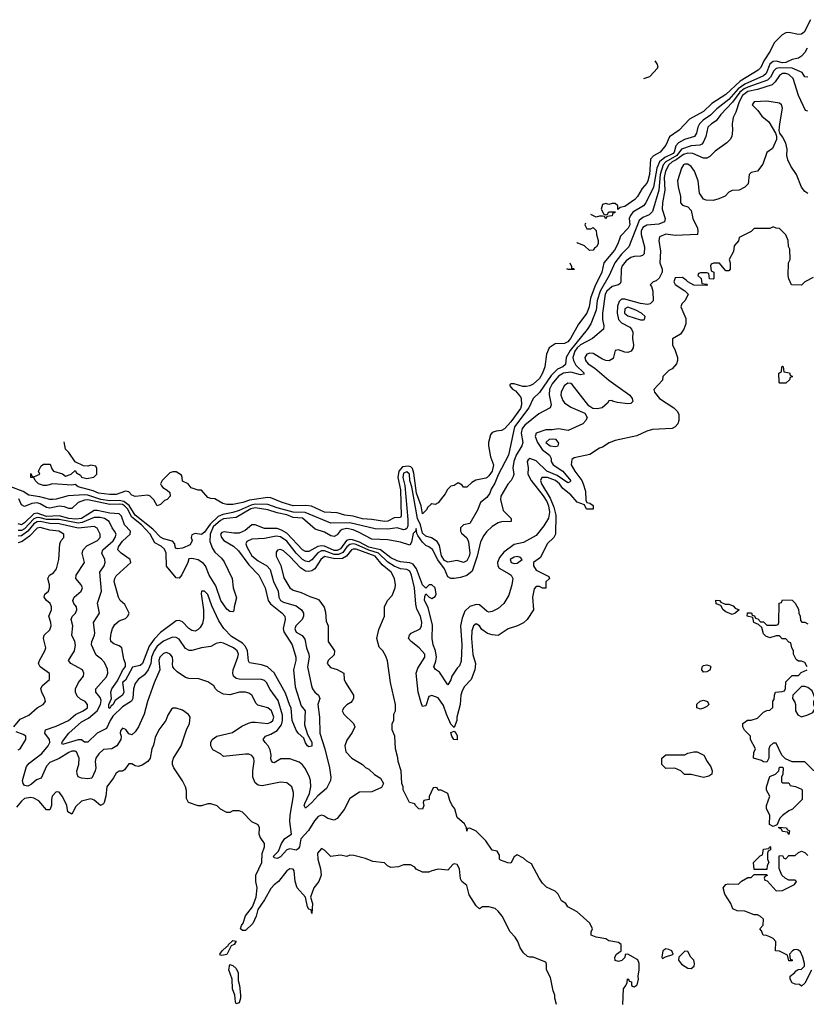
# Model space of a CAD drawing. Header units: inches. Extents: x 2348352 to 2479776, y 460422 to 613655.
# Tile 439 of 590: x 2403659 to 2408640, y 583211 to 589450. Entities that reach past the tile are written whole.
import ezdxf

# ---------------------------------------------------------------- set-up
doc = ezdxf.new("R2010")
doc.units = ezdxf.units.IN
doc.header["$MEASUREMENT"] = 0
doc.layers.add('C4508', color=7, linetype='Continuous')

msp = doc.modelspace()

# ---------------------------------------------------------------- linework, layer by layer
at = {"layer": 'C4508', "color": 4}
for points, elevation in [([(2408667.3, 589450), (2408626, 589370), (2408610, 589359.3), (2408590, 589357.2), (2408530, 589369.4), (2408510, 589366.6), (2408486.6, 589353.4), (2408435.9, 589304.1), (2408410.7, 589250), (2408371.7, 589190), (2408352, 589148), (2408335.5, 589130), (2408220.3, 589059.7), (2408130, 588975.1), (2408041, 588919), (2407990, 588868), (2407899.9, 588820.1), (2407836, 588750), (2407772.8, 588707.2), (2407750, 588655.3), (2407714.8, 588610), (2407672.4, 588587.6), (2407653.4, 588566.6), (2407648.2, 588470), (2407637.6, 588430), (2407630, 588413.2), (2407599.9, 588380.1), (2407570.3, 588329.7), (2407553.4, 588310), (2407490, 588267), (2407461, 588259), (2407447.3, 588247.3), (2407446, 588270), (2407430, 588286), (2407410, 588286), (2407390, 588278), (2407370, 588286), (2407350, 588278), (2407342, 588250), (2407358, 588218), (2407370, 588214), (2407382, 588218), (2407390, 588232), (2407432.7, 588232.7), (2407426, 588226), (2407414, 588226), (2407410, 588208), (2407378, 588202), (2407370, 588188), (2407362, 588202), (2407350, 588206), (2407330, 588206), (2407310, 588198), (2407276.1, 588214.9)], 64), ([(2408646, 589270), (2408630, 589241.6), (2408610, 589218.4), (2408590, 589207), (2408550, 589197), (2408510, 589179.8), (2408490, 589177.6), (2408450, 589186.4), (2408430, 589184.4), (2408421.5, 589178.5), (2408410, 589167.3), (2408384.9, 589110), (2408370, 589095.1), (2408250, 589041.7), (2408208.3, 589011.7), (2408150, 588943.8), (2408074.5, 588885.5), (2408034.4, 588845.6), (2407987.3, 588812.7), (2407964.2, 588790), (2407954, 588770), (2407945.7, 588730), (2407932.7, 588710), (2407869.2, 588690.8), (2407830, 588669.7), (2407814, 588650), (2407803.5, 588610), (2407796.8, 588603.2), (2407743.4, 588576.6), (2407710.2, 588550), (2407693.2, 588510), (2407671.6, 588388.4), (2407624.9, 588290), (2407609.1, 588270.9), (2407541.6, 588230), (2407526, 588210), (2407519.3, 588190), (2407522.4, 588150), (2407512.4, 588130), (2407462.6, 588077.4), (2407446.4, 588030), (2407426.4, 587990), (2407358, 587910), (2407346.4, 587850), (2407300.4, 587759.6), (2407273.7, 587686.3), (2407264.9, 587630), (2407250.4, 587590), (2407198.4, 587521.6), (2407147.3, 587430), (2407130, 587409.3), (2407110, 587399), (2407050, 587397.2), (2407011, 587370), (2406994, 587330), (2406983.8, 587250), (2406970.4, 587210), (2406950, 587176), (2406910, 587140.9), (2406890, 587129.6), (2406865.4, 587125.4), (2406845.6, 587125.6), (2406790, 587142.7), (2406770, 587142), (2406763.5, 587136.5), (2406762.8, 587130), (2406778.8, 587110), (2406798.4, 587098.4), (2406830, 587061), (2406834.9, 587050), (2406837, 587010), (2406830, 586987.3), (2406770, 586903), (2406730, 586857), (2406710, 586847), (2406676.8, 586843.2), (2406650, 586834), (2406639.8, 586820.2), (2406626.8, 586770), (2406626.8, 586750), (2406639.8, 586679.8), (2406659.1, 586630), (2406650.3, 586590), (2406630, 586559.3), (2406618.8, 586550), (2406610, 586544.5), (2406547.3, 586532.7), (2406522, 586518), (2406490, 586488.7), (2406470, 586488.7), (2406460.4, 586500.4), (2406435.3, 586515.3), (2406410, 586499), (2406390, 586494), (2406367.5, 586472.5), (2406353.7, 586446.3), (2406310, 586388), (2406290, 586378), (2406270, 586382), (2406262, 586378), (2406241, 586359), (2406235.3, 586344.7), (2406210, 586318), (2406200.7, 586370), (2406172.4, 586450), (2406156, 586576), (2406146.1, 586606.1), (2406136.5, 586616.5), (2406121.1, 586621.1), (2406083.1, 586616.9), (2406061.1, 586590), (2406054.2, 586550), (2406070, 586472), (2406074.2, 586305.8), (2406070, 586295.3), (2406030, 586293.2), (2405990, 586272.7), (2405970, 586269.7), (2405890, 586284.2), (2405830, 586288.4), (2405770, 586303.5), (2405718, 586310), (2405670, 586325.1), (2405590, 586329.7), (2405508.1, 586368.1), (2405471.8, 586371.8), (2405390, 586369.8), (2405321.2, 586390), (2405250, 586420.5), (2405230, 586423.5), (2405115.2, 586404.8), (2405071.3, 586390), (2405010, 586378), (2404970, 586377.2), (2404945.2, 586385.2), (2404894.6, 586414.6), (2404870, 586415.3), (2404850, 586422), (2404810, 586468), (2404790, 586468.7), (2404744.7, 586484.7), (2404726, 586510), (2404690, 586526), (2404688.7, 586550), (2404683.1, 586563.1), (2404650, 586585.2), (2404630, 586586), (2404610, 586579.3), (2404561, 586530), (2404551.3, 586510), (2404556.9, 586496.9), (2404565.4, 586485.4), (2404594, 586470), (2404610, 586454), (2404611.3, 586430), (2404594, 586410), (2404576.9, 586403.1), (2404550, 586378), (2404530, 586368.7), (2404508.4, 586408.4), (2404486, 586430), (2404470, 586438), (2404390, 586428), (2404370, 586438), (2404350, 586458), (2404330, 586462), (2404270, 586440.7), (2404230, 586440.7), (2404158, 586450), (2404123.9, 586463.9), (2404028.7, 586490), (2404010, 586504), (2403990, 586501.2), (2403870, 586509.2), (2403830, 586499.3), (2403810, 586499.3), (2403778, 586510), (2403758, 586530), (2403748.4, 586548.4), (2403729, 586550), (2403730, 586574), (2403738, 586558), (2403750, 586554), (2403786, 586570), (2403778, 586590), (2403796.4, 586623.6), (2403810, 586634), (2403852.7, 586632.7), (2403863.6, 586603.6), (2403874, 586590), (2403930, 586572), (2403950, 586558), (2403986, 586570), (2404010, 586594), (2404019.6, 586579.6), (2404043.6, 586563.6), (2404051.6, 586551.6), (2404083.5, 586543.5), (2404128.9, 586551.1), (2404148, 586570), (2404147.3, 586607.3), (2404142, 586622), (2404110, 586628), (2404090, 586622), (2404063.1, 586623.1), (2404010, 586648), (2403970, 586708), (2403948.7, 586728.7), (2403940.6, 586775.2)], 68), ([(2407611.2, 589078.4), (2407650, 589091), (2407698, 589142), (2407702, 589150), (2407695.3, 589170), (2407683.2, 589188.3)], 64), ([(2408650, 589086), (2408630, 589089), (2408614.5, 589114.5), (2408550, 589142), (2408470, 589145.3), (2408450, 589141.7), (2408434.3, 589125.7), (2408414.1, 589085.9), (2408394, 589066), (2408270, 589023), (2408247.6, 589012.4), (2408219.3, 588990), (2408173.5, 588926.5), (2408098.7, 588850), (2408070.3, 588809.7), (2408038.8, 588790), (2408017.3, 588770), (2408003.8, 588710), (2407987.3, 588672.7), (2407978, 588662), (2407965.3, 588654.7), (2407910, 588651), (2407850.1, 588629.9), (2407820.6, 588590), (2407749.7, 588550.3), (2407733.7, 588530), (2407714.3, 588470), (2407705.4, 588370), (2407666, 588234), (2407645.8, 588214.1), (2407604.2, 588195.8), (2407581.3, 588178.7), (2407516.3, 588010), (2407470, 587963.6), (2407427.4, 587910), (2407391.8, 587830), (2407334.7, 587730), (2407316.9, 587670), (2407310.2, 587609.8), (2407276.5, 587523.5), (2407252.7, 587487.3), (2407145.7, 587354.3), (2407119, 587310), (2407114.9, 587265.1), (2407099.1, 587250), (2407064.2, 587235.8), (2407023.8, 587196.2), (2406950, 587087.3), (2406910.3, 587049.7), (2406883.6, 586990), (2406791.4, 586870), (2406754.9, 586690), (2406690, 586567), (2406667.2, 586512.8), (2406644.4, 586475.6), (2406636, 586450), (2406616.5, 586423.5), (2406576.3, 586390), (2406557.6, 586342.4), (2406510, 586258), (2406470, 586248.7), (2406451.3, 586230), (2406451.3, 586210), (2406456.9, 586196.9), (2406490, 586166), (2406502, 586142), (2406510.2, 586070), (2406506, 586050), (2406490, 586020.5), (2406470, 586011.3), (2406430, 586023), (2406370, 586013.6), (2406350, 586023.5), (2406330, 586053.2), (2406318, 586118), (2406303.5, 586143.5), (2406267.1, 586167.1), (2406230, 586176.9), (2406210, 586197), (2406196.3, 586250), (2406178, 586290), (2406142.4, 586490), (2406130.5, 586530), (2406126.6, 586570), (2406110, 586585.8), (2406090, 586576.8), (2406085.6, 586550), (2406098.1, 586498.1), (2406117.7, 586282.3), (2406116, 586244), (2406110, 586225.2), (2406099.5, 586220.5), (2406090, 586218.7), (2406050, 586229.7), (2405990, 586222.7), (2405910, 586224), (2405750, 586262.5), (2405630, 586259.6), (2405467.6, 586327.6), (2405390, 586329.8), (2405290, 586356.8), (2405230, 586378.9), (2405150, 586379.3), (2405125.4, 586374.6), (2405050, 586339.8), (2405010, 586327.2), (2404944.8, 586315.2), (2404917.1, 586302.9), (2404865.4, 586254.5), (2404830, 586202), (2404810, 586188.7), (2404770, 586195.3), (2404750, 586186), (2404746, 586170), (2404752, 586150), (2404738, 586122), (2404690, 586102), (2404658, 586098), (2404650, 586099), (2404643.7, 586110), (2404641.2, 586130), (2404626.8, 586146.8), (2404570, 586160.5), (2404550, 586171.6), (2404502.8, 586222.8), (2404390.8, 586310), (2404352.4, 586372.4), (2404317.8, 586397.8), (2404290, 586402.8), (2404230, 586402.1), (2404172.7, 586410), (2404090, 586436.3), (2404070, 586438.7), (2403966, 586434), (2403890, 586411.3), (2403869.7, 586409.7), (2403850, 586409.7), (2403787.7, 586427.7), (2403717.4, 586437.4), (2403681.1, 586461.1), (2403602.7, 586490)], 72), ([(2408650.3, 588869.7), (2408634.6, 588874.6), (2408589.7, 588970), (2408556.6, 589076.6), (2408530, 589103.1), (2408510, 589109.7), (2408490, 589108.2), (2408470, 589096.9), (2408443.4, 589056.6), (2408422.9, 589037.1), (2408330, 589007.2), (2408270, 588994.3), (2408236.9, 588970), (2408214.4, 588930), (2408194.9, 588865.1), (2408178, 588830), (2408170.5, 588790), (2408172.7, 588750), (2408167.7, 588710), (2408158.8, 588690), (2408137.3, 588670), (2408062.9, 588617.1), (2408030, 588584), (2408010, 588572.7), (2407990, 588572.3), (2407922.4, 588602.4), (2407890, 588604.6), (2407863.2, 588596.8), (2407817, 588563), (2407791.4, 588550), (2407769.3, 588530), (2407748.6, 588490), (2407740.1, 588450), (2407744.9, 588370), (2407730.2, 588290), (2407727.6, 588250), (2407746.4, 588190), (2407742, 588170), (2407705.8, 588154.2), (2407630, 588148.7), (2407605.9, 588134.1), (2407595.5, 588110), (2407594.4, 588090), (2407615.3, 588010), (2407613.5, 587966.5), (2407603.8, 587956.2), (2407590, 587951.8), (2407550, 587949.8), (2407530, 587943.9), (2407498.9, 587921.1), (2407474.9, 587890), (2407467.7, 587870), (2407465.5, 587790), (2407460.5, 587779.5), (2407451, 587770), (2407410, 587758.7), (2407378, 587730), (2407366.9, 587710), (2407350.3, 587590.3), (2407350.4, 587550), (2407359.1, 587510), (2407356, 587490), (2407286.8, 587430), (2407210, 587390.8), (2407188.8, 587371.2), (2407174.3, 587350), (2407162.2, 587310), (2407165.2, 587290), (2407181.4, 587261.4), (2407233, 587210), (2407230, 587204), (2407210, 587200.5), (2407150, 587216.8), (2407102, 587210), (2407070, 587192.3), (2407030, 587142.4), (2407014, 587110), (2407012.9, 587072.9), (2407025.5, 587010), (2407018.8, 586990), (2406946.7, 586953.3), (2406858.5, 586881.5), (2406840.7, 586859.3), (2406834.3, 586830), (2406844.4, 586770), (2406839.5, 586750), (2406802, 586690), (2406787.6, 586650), (2406782, 586610), (2406787.3, 586570), (2406784, 586556), (2406770.6, 586529.4), (2406750, 586508), (2406706.8, 586430), (2406702.8, 586410), (2406721, 586341), (2406772, 586290), (2406772, 586270), (2406711.1, 586268.9), (2406690, 586262), (2406650, 586239), (2406614.7, 586205.3), (2406597.4, 586182.6), (2406578, 586142), (2406556.5, 586050), (2406524.5, 585955.5), (2406490, 585929), (2406450, 585915.3), (2406410, 585909.2), (2406390, 585909.3), (2406370, 585919.5), (2406349.8, 585970), (2406306.8, 586026.8), (2406272.7, 586092.7), (2406250.7, 586110.7), (2406230, 586118), (2406210, 586138.9), (2406181.3, 586181.3), (2406174.4, 586194.4), (2406170, 586226), (2406166, 586210), (2406150, 586194), (2406141.2, 586138.8), (2406130, 586120.5), (2406070, 586139.5), (2405990, 586155.1), (2405890, 586159.1), (2405803.7, 586203.7), (2405770, 586218), (2405730, 586226.8), (2405700.3, 586219.7), (2405688.6, 586211.4), (2405670, 586186.3), (2405650, 586174.7), (2405630, 586179.7), (2405590, 586203), (2405530, 586222.9), (2405450, 586292.1), (2405390, 586296.5), (2405350, 586312.2), (2405290, 586325.5), (2405230, 586345.3), (2405150, 586356.6), (2405122.3, 586350), (2405030, 586296.8), (2404950, 586286.6), (2404930, 586277), (2404884.2, 586235.9), (2404864.6, 586190), (2404864.1, 586144.1), (2404879.4, 586099.4), (2404895.8, 586075.8), (2404937.4, 586037.4), (2404954.7, 586014.7), (2405005.3, 585910), (2405010.3, 585850), (2405032.2, 585787.8), (2405017.3, 585730), (2405015.3, 585704.7), (2405010, 585698), (2404990, 585699.5), (2404970, 585715.1), (2404933.7, 585770), (2404902, 585862), (2404858.8, 585930), (2404835.1, 585990), (2404824.1, 586004.1), (2404790, 586027.1), (2404750, 586036.2), (2404730, 586033.2), (2404724.9, 586010), (2404686.7, 585933.3), (2404670, 585912), (2404650, 585914.5), (2404588.3, 585988.3), (2404587.7, 586070), (2404576.2, 586096.2), (2404554.2, 586114.2), (2404514.7, 586134.7), (2404485.8, 586190), (2404429.8, 586250), (2404370, 586297.7), (2404341.6, 586350), (2404323.8, 586370), (2404310, 586377.5), (2404290, 586380.4), (2404230, 586377.2), (2404090, 586408.2), (2404070, 586406.6), (2404030.5, 586390), (2403990, 586352), (2403970, 586351.8), (2403943.1, 586363.1), (2403910, 586367), (2403850, 586354.5), (2403830, 586359.2), (2403790, 586382.2), (2403770, 586388.1), (2403735.8, 586384.2), (2403690, 586364.7), (2403670, 586377), (2403653.2, 586413.2)], 76), ([(2408650, 588348), (2408630, 588362), (2408609.6, 588389.6), (2408578.4, 588470), (2408542.4, 588522.4), (2408522.5, 588562.5), (2408516, 588590), (2408518, 588630), (2408510, 588668), (2408490, 588708.7), (2408471.9, 588731.9), (2408468, 588748), (2408471.5, 588790), (2408489.5, 588889.5), (2408483.7, 588910), (2408470, 588922), (2408390, 588934), (2408310.6, 588929.4), (2408298, 588910), (2408334, 588874), (2408358.8, 588838.8), (2408402.8, 588802.8), (2408446, 588730), (2408451.6, 588711.6), (2408451, 588690), (2408425.4, 588634.6), (2408390, 588608), (2408365.4, 588534.6), (2408332, 588490), (2408290, 588482), (2408278, 588470), (2408271, 588410), (2408250.9, 588389.1), (2408214, 588370), (2408171.3, 588368.7), (2408150, 588358), (2408127.3, 588332.7), (2408085.8, 588314.2), (2408050, 588303.7), (2408005.8, 588305.8), (2407990, 588313.2), (2407962.9, 588350), (2407955.1, 588430), (2407932.9, 588490), (2407910, 588520.4), (2407890, 588534.8), (2407870, 588535.1), (2407862, 588530), (2407850.3, 588510), (2407824.6, 588430), (2407828.2, 588390), (2407844, 588330), (2407843.8, 588290), (2407855.2, 588275.2), (2407890, 588264), (2407910, 588241), (2407921.6, 588190), (2407950.5, 588130), (2407954, 588110), (2407951, 588090), (2407810, 588083.5), (2407750, 588090.7), (2407710, 588073.6), (2407706.3, 588050), (2407717.1, 587982.9), (2407713.4, 587910), (2407727, 587870), (2407728.4, 587850), (2407708.5, 587811.5), (2407690, 587796), (2407670.8, 587789.2), (2407652, 587770), (2407659.8, 587759.8), (2407667.3, 587730), (2407670, 587668), (2407652, 587650), (2407634.4, 587645.6), (2407590, 587652.6), (2407490, 587679.8), (2407470, 587678.5), (2407455, 587665), (2407445.4, 587634.6), (2407442, 587590), (2407451, 587551), (2407470, 587530.3), (2407522.3, 587502.3), (2407534, 587490), (2407540.7, 587470), (2407538.8, 587430), (2407546.8, 587390), (2407542.8, 587370), (2407531.3, 587350), (2407510, 587341.2), (2407490, 587342.7), (2407450, 587358), (2407430, 587353.2), (2407417, 587303), (2407392.2, 587287.8), (2407370, 587289.7), (2407350, 587298.9), (2407290, 587335.3), (2407270, 587338), (2407250, 587330.8), (2407238, 587310), (2407241.2, 587290), (2407258.9, 587270), (2407302.1, 587242.1), (2407390, 587166.3), (2407523, 587070), (2407537.6, 587050), (2407542, 587030), (2407530, 587018), (2407510, 587016.2), (2407443.7, 587023.7), (2407413.2, 587033.2), (2407410, 587038), (2407390, 587035.3), (2407380.7, 587019.3), (2407348.5, 586991.5), (2407316.7, 586983.3), (2407287.5, 586987.5), (2407263.5, 587003.5), (2407158.5, 587138.5), (2407150, 587145.1), (2407130, 587146.4), (2407107.3, 587130), (2407087.8, 587090), (2407086.6, 587070), (2407098.1, 587038.1), (2407110, 587022.9), (2407150, 586994.4), (2407237.6, 586957.6), (2407253, 586930), (2407244.9, 586910), (2407226, 586890), (2407133.2, 586846.8), (2407070, 586858), (2407030, 586851.5), (2406990, 586851.5), (2406930.6, 586830), (2406923.2, 586810), (2406937.5, 586770), (2406966.7, 586726.7), (2407014.4, 586690), (2407025.3, 586670), (2407024.9, 586650), (2407038, 586630), (2407099.5, 586590), (2407150, 586529), (2407141.1, 586518.9), (2407130, 586515.1), (2407062.3, 586562.3), (2406996.3, 586590), (2406930, 586654.5), (2406890, 586669.7), (2406878, 586662), (2406871.6, 586650), (2406878, 586610), (2406876.1, 586570), (2406897.8, 586530), (2406974, 586434), (2406996.7, 586396.7), (2407007.5, 586370), (2407014.6, 586330), (2407008, 586292), (2406977.9, 586242.1), (2406930, 586182.4), (2406850, 586137), (2406790, 586124.7), (2406724.8, 586075.2), (2406697.6, 586042.4), (2406684.9, 586010), (2406686.3, 585990), (2406694.5, 585974.5), (2406759.2, 585939.2), (2406770.5, 585930), (2406781.6, 585910), (2406775.5, 585870), (2406755.5, 585804.5), (2406724.7, 585750), (2406690, 585719), (2406650, 585699.3), (2406630, 585696), (2406620.1, 585700.1), (2406570, 585742), (2406550, 585745.6), (2406510, 585731.6), (2406478.7, 585701.3), (2406461.2, 585658.8), (2406450.3, 585610), (2406458.7, 585490), (2406454.2, 585385.8), (2406444, 585356), (2406430, 585342), (2406396.3, 585290), (2406390, 585268), (2406370, 585235.3), (2406316.6, 585316.6), (2406293.2, 585333.2), (2406282, 585350), (2406294.9, 585385.1), (2406298, 585410), (2406293, 585450), (2406278, 585490), (2406271.1, 585530), (2406273.6, 585613.6), (2406246.1, 585726.1), (2406221.6, 585770), (2406223.7, 585796.3), (2406230, 585812), (2406251.3, 585790), (2406263.8, 585783.8), (2406270, 585782), (2406290, 585794.8), (2406295.4, 585810), (2406291.1, 585851.1), (2406270, 585869), (2406251.3, 585868.7), (2406230, 585848), (2406210, 585868.7), (2406171.1, 585970), (2406150, 585999.7), (2406130, 586008.7), (2406070, 586014.5), (2406050, 586020.9), (2406010, 586041), (2405944, 586090), (2405870, 586108.4), (2405810, 586139.6), (2405766.4, 586153.6), (2405750, 586156.1), (2405729, 586151), (2405690, 586097.6), (2405670, 586086.4), (2405650, 586086.8), (2405590, 586115.2), (2405570, 586117), (2405547.9, 586112.1), (2405490, 586079.7), (2405480.1, 586080.1), (2405470, 586080.5), (2405450, 586091.5), (2405350, 586196), (2405316.5, 586216.5), (2405290, 586225.1), (2405210, 586226.3), (2405150, 586249.6), (2405130, 586249.6), (2405086.5, 586213.5), (2405050, 586197.6), (2405016.3, 586196.3), (2404954.9, 586205.1), (2404939.8, 586200.2), (2404930.7, 586190), (2404937.1, 586170), (2404953, 586150), (2405013.8, 586113.8), (2405045.6, 586085.6), (2405110, 585996.4), (2405173, 585930), (2405212.7, 585850), (2405232.2, 585770), (2405248.2, 585748.2), (2405320.7, 585690), (2405337.3, 585670), (2405340.5, 585650), (2405327.1, 585592.9), (2405331.5, 585571.5), (2405385.5, 585490), (2405407.3, 585410), (2405407.3, 585390), (2405392.4, 585330), (2405403.2, 585223.2), (2405441.6, 585101.6), (2405466, 585070), (2405463, 584983), (2405481.4, 584921.4), (2405510, 584871.3), (2405510, 584846), (2405490, 584842), (2405482, 584850), (2405470, 584868), (2405458.6, 584898.6), (2405422, 584930), (2405409.3, 584949.3), (2405384.5, 585010), (2405379.3, 585090), (2405370, 585104), (2405342.4, 585182.4), (2405271.3, 585311.3), (2405229.3, 585350), (2405190, 585361.7), (2405114.8, 585374.8), (2405107.6, 585387.6), (2405101.5, 585450), (2405090, 585478.4), (2405070, 585498.9), (2405001.4, 585541.4), (2404951.6, 585591.6), (2404920.3, 585640.3), (2404876.4, 585736.4), (2404850, 585808.7), (2404830, 585829), (2404811.6, 585828.4), (2404808, 585812), (2404823.8, 585710), (2404824.1, 585655.9), (2404816.4, 585623.6), (2404802, 585598), (2404790, 585586), (2404770, 585576), (2404750, 585579.3), (2404730, 585592.7), (2404690, 585635.1), (2404670, 585643.7), (2404650, 585642), (2404550, 585567.8), (2404510, 585524.7), (2404478.8, 585481.2), (2404437, 585370), (2404421.5, 585358.5), (2404373.4, 585346.6), (2404330, 585266), (2404310.8, 585250), (2404318, 585190), (2404310.4, 585170), (2404263.8, 585136.2), (2404250, 585109.4), (2404238.5, 585101.5), (2404230, 585086.6), (2404224, 585090), (2404223.6, 585110), (2404240.9, 585150), (2404236.2, 585190), (2404242, 585210), (2404278.7, 585261.3), (2404310, 585326.8), (2404329.3, 585350.7), (2404329.3, 585370), (2404318.4, 585398.4), (2404306, 585470), (2404290, 585483.7), (2404255.3, 585495.3), (2404236, 585510), (2404233.6, 585530), (2404237.6, 585562.4), (2404247, 585593), (2404262.4, 585617.6), (2404290, 585640.7), (2404330, 585656), (2404344, 585670), (2404352.7, 585690), (2404324.1, 585744.1), (2404295.3, 585770), (2404284, 585790), (2404258.4, 585890), (2404260.9, 585910), (2404270, 585926), (2404364, 586010), (2404359, 586030), (2404301.2, 586070), (2404280.9, 586090), (2404286, 586110), (2404310, 586146), (2404358.4, 586190), (2404360.7, 586210), (2404322, 586250), (2404303.5, 586303.5), (2404290, 586319.7), (2404230, 586322.3), (2404150, 586340.3), (2404130, 586339.2), (2404050.1, 586289.9), (2404014.6, 586285.4), (2403969.9, 586289.9), (2403910, 586307), (2403830, 586301.8), (2403770, 586323.9), (2403750, 586318.2), (2403690, 586261.2), (2403670, 586249.8), (2403650, 586255.3)], 84), ([(2408683.6, 587816.4), (2408630, 587788), (2408610, 587768), (2408546, 587770), (2408528.4, 587808.4), (2408526, 587830), (2408528, 587910), (2408538, 587930), (2408535.3, 587995.3), (2408527.3, 588012.7), (2408526, 588050), (2408510, 588086), (2408470, 588126), (2408448.4, 588128.4), (2408430, 588138), (2408410, 588128), (2408310, 588126), (2408291.6, 588108.4), (2408214, 588070), (2408211.6, 588048.4), (2408183.6, 588016.4), (2408179.6, 587980.4), (2408152, 587930), (2408158, 587910), (2408158, 587870), (2408150, 587858), (2408130, 587858), (2408090, 587908), (2408052.7, 587907.3), (2408038, 587902), (2408034, 587890), (2408038, 587858), (2408054, 587850), (2408054, 587810), (2408050, 587806), (2408027.3, 587807.3), (2408022, 587842), (2408010, 587846), (2407970, 587846), (2407958, 587842), (2407954, 587830), (2407974, 587810), (2407978, 587778), (2408010, 587774), (2408014, 587770), (2408010, 587766), (2407928.9, 587768.9), (2407890, 587788), (2407880.4, 587800.4), (2407856.4, 587816.4), (2407810, 587815.3), (2407801, 587790), (2407810, 587772), (2407871, 587731), (2407892, 587710), (2407872, 587670), (2407852, 587650), (2407844.7, 587630), (2407876.9, 587556.9), (2407876.9, 587523.1), (2407864.7, 587490), (2407843.6, 587456.4), (2407792.7, 587427.3), (2407792, 587390), (2407810, 587354), (2407824.7, 587310), (2407824.7, 587290), (2407818, 587270), (2407790, 587238), (2407770, 587228), (2407732, 587190), (2407730, 587166), (2407674, 587106), (2407678, 587090), (2407711.3, 587050), (2407802, 586990), (2407822, 586970), (2407832, 586950), (2407832, 586910), (2407826.8, 586890), (2407810.5, 586869.5), (2407790, 586860.7), (2407667.1, 586852.9), (2407630, 586842), (2407566.4, 586813.6), (2407430, 586784), (2407391.1, 586768.9), (2407350, 586742), (2407330, 586735.3), (2407270, 586694), (2407170, 586674), (2407156, 586664), (2407150.8, 586630), (2407174, 586590), (2407218.8, 586530), (2407228.1, 586508.1), (2407242, 586462), (2407244.7, 586404.7), (2407250, 586391.3), (2407270, 586386), (2407290, 586371), (2407290, 586348.7), (2407247.7, 586347.7), (2407236, 586376), (2407190, 586392.8), (2407150, 586439.3), (2407098.6, 586478.6), (2407078, 586510), (2407053, 586530), (2407002, 586550), (2406964.7, 586550), (2406957.3, 586530), (2406963.8, 586510), (2407019, 586419), (2407041, 586361), (2407054, 586310), (2407051, 586190), (2407041, 586170), (2406998.8, 586130), (2406956.8, 586043.2), (2406912, 586010), (2406912, 585990), (2406930, 585962), (2407010, 585922), (2407014.8, 585910), (2406991.1, 585888.9), (2406990, 585848), (2406970, 585848.7), (2406950, 585858), (2406930, 585858), (2406916.9, 585843.1), (2406906, 585790), (2406912, 585710), (2406872, 585650), (2406850, 585628.7), (2406810.7, 585609.3), (2406752, 585590), (2406690, 585549.2), (2406650, 585552.3), (2406621.5, 585561.5), (2406586.6, 585586.6), (2406570, 585608.7), (2406550, 585622), (2406532, 585610), (2406523, 585577), (2406519.3, 585530), (2406528.7, 585428.7), (2406544.9, 585370), (2406542, 585330), (2406518.8, 585270), (2406475.9, 585224.1), (2406462, 585198), (2406453.4, 585170), (2406447.7, 585110), (2406426.8, 585030), (2406426.8, 585010), (2406410, 584966), (2406390, 584986), (2406361.6, 585050), (2406343.9, 585103.9), (2406310, 585153.2), (2406270, 585169), (2406250, 585162), (2406230, 585102), (2406210, 585098), (2406201.5, 585121.5), (2406183.5, 585190), (2406169.3, 585310), (2406179.6, 585340.4), (2406225.2, 585410), (2406225.2, 585430), (2406188.7, 585470), (2406138, 585510), (2406122, 585530), (2406128, 585550), (2406138, 585562), (2406195.3, 585590), (2406204, 585610), (2406205.2, 585630), (2406197, 585670), (2406174.5, 585714.5), (2406167.2, 585747.2), (2406158.5, 585850), (2406140.4, 585930), (2406130, 585955.1), (2406110, 585966.6), (2406070, 585970.9), (2406030, 585987.8), (2405990, 586011.9), (2405930.7, 586070.7), (2405869.1, 586089.1), (2405790, 586125), (2405770, 586128.5), (2405750, 586125.5), (2405731.3, 586110), (2405706.4, 586073.6), (2405678.8, 586061.2), (2405650, 586062), (2405590, 586085.2), (2405570, 586084.4), (2405547.8, 586072.2), (2405510, 586028), (2405490, 586015.4), (2405470, 586018.3), (2405449.9, 586029.9), (2405409.2, 586069.2), (2405350, 586146.9), (2405310, 586173.3), (2405283.2, 586176.8), (2405210, 586162.4), (2405130, 586159.5), (2405096.8, 586143.2), (2405090.7, 586130), (2405097.1, 586110), (2405130, 586053), (2405170, 586020.4), (2405224, 585990), (2405245.7, 585965.7), (2405267.2, 585890), (2405296.5, 585830), (2405299.5, 585790), (2405310.3, 585770.3), (2405330, 585758.7), (2405410, 585735.5), (2405442.8, 585710), (2405457.3, 585690), (2405457.3, 585670), (2405447.3, 585650), (2405407.7, 585610), (2405400.7, 585590), (2405411, 585570), (2405448.5, 585548.5), (2405465.8, 585525.8), (2405474.9, 585470), (2405490.4, 585430), (2405492.4, 585410), (2405481.1, 585350), (2405508, 585230), (2405514, 585210), (2405528.5, 585188.5), (2405550.8, 585170), (2405559.1, 585150), (2405548.2, 585110), (2405557.1, 585030), (2405559.3, 584930), (2405591.7, 584830), (2405620.4, 584710), (2405628.5, 584650), (2405626.4, 584630), (2405601.3, 584578.7), (2405547.2, 584532.8), (2405510, 584489.6), (2405470, 584454), (2405460.9, 584470), (2405464.1, 584484.1), (2405493.4, 584546.6), (2405502.4, 584590), (2405500.5, 584630), (2405495.1, 584650), (2405470, 584702.7), (2405450, 584729.3), (2405430, 584746), (2405370, 584766.6), (2405313.2, 584766.8), (2405270, 584741.2), (2405263.2, 584743.2), (2405253.2, 584753.2), (2405250, 584766), (2405252.3, 584790), (2405244.4, 584824.4), (2405232.3, 584850), (2405212.7, 584870), (2405202, 584890), (2405215.3, 584910), (2405250, 584922.4), (2405290, 584946), (2405317.6, 584982.4), (2405323.9, 585010), (2405322.6, 585042.6), (2405295.4, 585135.4), (2405245.4, 585205.4), (2405222.7, 585250), (2405210, 585262.7), (2405189.5, 585269.5), (2405050, 585272), (2405030, 585276), (2405013.2, 585290), (2405009.3, 585310), (2405012, 585330), (2405041.6, 585410), (2405044.5, 585430), (2405037, 585450), (2405012.7, 585470), (2404950, 585499.3), (2404930, 585504), (2404903.5, 585496.5), (2404870, 585479), (2404810, 585469.2), (2404750, 585452.7), (2404732.9, 585452.9), (2404710, 585465.2), (2404670, 585524), (2404650, 585536), (2404630, 585537), (2404612.1, 585532.1), (2404570, 585513), (2404530, 585480.5), (2404510, 585451.8), (2404494.4, 585410), (2404489.1, 585370), (2404473.1, 585330), (2404450, 585298.4), (2404410, 585269.3), (2404390, 585244), (2404380.4, 585210), (2404374.9, 585150), (2404367.7, 585132.3), (2404310, 585095.6), (2404250, 585036.3), (2404233.1, 585010), (2404210, 584958), (2404150, 584929.6), (2404090, 584872.7), (2404070, 584873.2), (2404050, 584887), (2404030, 584886.3), (2403930, 584858), (2403926.8, 584866.8), (2403930, 584876), (2403969.6, 584930), (2404050, 585000.3), (2404094.7, 585025.3), (2404150.9, 585070), (2404172, 585110), (2404175.6, 585135.6), (2404170, 585155.1), (2404140.9, 585190), (2404141.2, 585210), (2404210, 585287.3), (2404218.4, 585310), (2404215.3, 585335.3), (2404196.2, 585376.2), (2404177.5, 585397.5), (2404143.7, 585423.7), (2404115.1, 585490), (2404116, 585510), (2404133.2, 585550), (2404134.8, 585565.2), (2404126.6, 585630), (2404164, 585690), (2404152.9, 585752.9), (2404177, 585830), (2404166, 585950), (2404195.1, 585990), (2404200.9, 586010), (2404198, 586030), (2404179.3, 586070), (2404186.6, 586090), (2404252.3, 586147.7), (2404264.7, 586170), (2404269.6, 586190), (2404260.7, 586210), (2404244.5, 586230), (2404226.6, 586270), (2404197.2, 586290), (2404170, 586296.4), (2404130, 586295.1), (2404055.8, 586264.2), (2404030, 586260.2), (2403910, 586283.6), (2403830, 586282.4), (2403790, 586294.7), (2403770, 586295.9), (2403750, 586287.6), (2403690, 586225), (2403670, 586213.2), (2403650, 586212.8)], 88), ([(2407241.5, 588160), (2407238, 588150), (2407250, 588124.7), (2407275.3, 588124.7), (2407290, 588134), (2407310, 588114), (2407311.3, 588090), (2407322, 588050), (2407322, 588030), (2407311.3, 588010), (2407298, 588002), (2407290, 587989), (2407268, 587988), (2407236.4, 588016.4), (2407190, 588035.3), (2407186.6, 588034.8)], 64), ([(2407142.3, 587909.3), (2407154, 587886), (2407154, 587874), (2407166, 587874), (2407172, 587868), (2407132.7, 587867.3), (2407124.6, 587871.2)], 64), ([(2407478, 583210), (2407482, 583310), (2407498, 583330), (2407506, 583350), (2407507.3, 583372.7), (2407514, 583370), (2407518, 583358), (2407532.7, 583352.7), (2407534, 583330), (2407543.6, 583323.6), (2407550, 583322), (2407570, 583334), (2407578, 583370), (2407575.3, 583390), (2407581.2, 583430), (2407581.2, 583470), (2407572.9, 583492.9), (2407510, 583528), (2407494, 583526), (2407491.6, 583508.4), (2407472, 583488), (2407450, 583482), (2407428.9, 583488.9), (2407428, 583510), (2407438, 583530), (2407468, 583550), (2407468, 583590), (2407450, 583602), (2407390, 583613.2), (2407370, 583625.2), (2407310, 583637.2), (2407278, 583650), (2407278, 583670), (2407286, 583690), (2407270, 583726), (2407190, 583798), (2407130, 583828), (2407118, 583850), (2407090, 583868), (2407068, 583910), (2407050, 583928), (2406994.6, 583954.6), (2406970, 583978), (2406948, 584010), (2406900.4, 584100.4), (2406870, 584118), (2406850, 584138), (2406810, 584158), (2406790, 584146), (2406770, 584106), (2406750, 584108), (2406704.7, 584124.7), (2406698, 584130), (2406696.4, 584156.4), (2406682, 584182), (2406650, 584188), (2406610, 584248), (2406550, 584308), (2406510, 584328), (2406494, 584326), (2406490, 584308), (2406488, 584330), (2406475.3, 584355.3), (2406430, 584395.3), (2406415.1, 584450), (2406395.3, 584475.3), (2406382.5, 584502.5), (2406370, 584548), (2406327.3, 584567.3), (2406308.4, 584568.4), (2406302, 584582), (2406290, 584586), (2406278, 584582), (2406252.7, 584527.3), (2406252, 584510), (2406218, 584502), (2406214, 584490), (2406218, 584470), (2406210, 584448.7), (2406186, 584450), (2406166, 584470), (2406162, 584482), (2406128, 584490), (2406088, 584570), (2406088, 584590), (2406078, 584610), (2406075.3, 584690), (2406055.3, 584750), (2406053.6, 584773.6), (2406038, 584830), (2406035.3, 584910), (2406018, 584950), (2406018, 584990), (2406028, 585010), (2406028, 585050), (2406038, 585070), (2406038, 585110), (2406008, 585250), (2405988.4, 585388.4), (2405978, 585418), (2405958, 585450), (2405934.6, 585474.6), (2405921.2, 585530), (2405933.6, 585586.4), (2405968.7, 585670), (2405969, 585730), (2405989, 585770), (2406017.5, 585802.5), (2406037.2, 585850), (2406039, 585870), (2406032.7, 585910), (2406011.8, 585950), (2405955.4, 585995.4), (2405911.1, 586050), (2405790, 586096.2), (2405770, 586095.3), (2405761.3, 586090), (2405729.5, 586050.5), (2405704.1, 586035.9), (2405654, 586034), (2405590, 586047.8), (2405567, 586030), (2405529, 585971), (2405510, 585957), (2405490, 585953.3), (2405470, 585955.1), (2405436.8, 585976.8), (2405370, 586049.4), (2405330, 586085.2), (2405310, 586093.2), (2405291.1, 586088.9), (2405283.5, 586076.5), (2405284, 586050), (2405312.4, 585992.4), (2405332.8, 585912.8), (2405370, 585850.8), (2405390, 585834.8), (2405441.1, 585821.1), (2405495.9, 585795.9), (2405541.4, 585781.4), (2405553.4, 585773.4), (2405587.1, 585727.1), (2405595.3, 585695.3), (2405599.6, 585639.6), (2405611.6, 585608.4), (2405612, 585510), (2405652, 585450), (2405650, 585426), (2405612, 585390), (2405606, 585370), (2405626.4, 585346.4), (2405670, 585332), (2405712, 585310), (2405714, 585270), (2405722, 585250), (2405772, 585170), (2405772, 585150), (2405765.4, 585134.6), (2405756.9, 585123.1), (2405730, 585108), (2405712, 585090), (2405702, 585070), (2405712, 585050), (2405774, 584990), (2405782, 584970), (2405765.4, 584934.6), (2405730, 584886), (2405718, 584850), (2405724.7, 584810), (2405762, 584770), (2405830.9, 584730.9), (2405850, 584712), (2405870, 584702), (2405906.4, 584666.4), (2405943.6, 584643.6), (2405962, 584610), (2405950, 584586), (2405890, 584558), (2405810, 584555.3), (2405750, 584515.3), (2405713.7, 584446.3), (2405670, 584388), (2405650, 584378), (2405610, 584389.2), (2405585.6, 584405.6), (2405570, 584409.2), (2405550, 584401.2), (2405525.1, 584374.9), (2405487.1, 584312.9), (2405439.9, 584260.1), (2405430.3, 584209.7), (2405423.4, 584196.6), (2405410, 584187), (2405370, 584197.3), (2405350.7, 584190), (2405310, 584146), (2405290, 584135.1), (2405270, 584139), (2405266, 584150), (2405297.4, 584182.6), (2405317.4, 584230), (2405338.2, 584261.8), (2405380.9, 584290), (2405369.4, 584369.4), (2405371.8, 584410), (2405392.7, 584532.7), (2405392.9, 584552.9), (2405382, 584590), (2405350, 584615.3), (2405310, 584619), (2405194.6, 584594.6), (2405170, 584599), (2405150, 584615.3), (2405135.1, 584650), (2405135.1, 584690), (2405144, 584750), (2405142, 584770), (2405130, 584788), (2405110, 584795.3), (2405090, 584795.3), (2404950, 584782), (2404930, 584798), (2404883.1, 584823.1), (2404868.7, 584850), (2404868.7, 584870), (2404878, 584890), (2404908, 584910), (2405006.8, 584933.2), (2405065.8, 584974.2), (2405107.5, 584992.5), (2405130, 584999.1), (2405150, 584999.1), (2405230, 584990.6), (2405250, 584999.1), (2405262.7, 585010), (2405269.4, 585030), (2405254.5, 585070), (2405230, 585089.3), (2405166.3, 585106.3), (2405156.5, 585116.5), (2405129.5, 585169.5), (2405110, 585182.7), (2405090, 585189.3), (2405050.6, 585189.4), (2404990, 585172.7), (2404950, 585176), (2404914.8, 585194.8), (2404899, 585210), (2404889.1, 585229.1), (2404850, 585255.3), (2404793.6, 585273.6), (2404730, 585275.3), (2404710, 585282), (2404657.5, 585317.5), (2404637.5, 585337.5), (2404629.2, 585350), (2404626.3, 585366.3), (2404629.3, 585390), (2404626, 585410), (2404613.2, 585430), (2404590, 585440.9), (2404570, 585434.5), (2404546.7, 585410), (2404540.4, 585390), (2404547.7, 585330), (2404510, 585248.7), (2404467.7, 585130), (2404447.3, 585050), (2404410.8, 584970), (2404390, 584938), (2404370, 584918), (2404350, 584926), (2404332.1, 584952.1), (2404310, 584962), (2404296.9, 584943.1), (2404296, 584930), (2404302.8, 584910), (2404300.7, 584890), (2404274, 584850), (2404242, 584830), (2404190, 584825.2), (2404160.9, 584799.1), (2404142, 584770), (2404136.3, 584750), (2404140.5, 584710), (2404138, 584690), (2404115.6, 584644.4), (2404090, 584639.6), (2404050, 584643.6), (2404030, 584653.2), (2404022.4, 584670), (2404022, 584690), (2404034.5, 584730), (2404035.1, 584770), (2404019, 584810), (2404010, 584815.1), (2403990, 584814.5), (2403970, 584807), (2403910, 584769.6), (2403850, 584744.5), (2403830, 584721.2), (2403796, 584644), (2403766.1, 584633.9), (2403734.2, 584605.8), (2403710, 584592.8), (2403690, 584597.6), (2403680.5, 584610), (2403677.7, 584630), (2403702, 584718), (2403720.4, 584739.6), (2403800.1, 584799.9), (2403840.7, 584850), (2403849.5, 584870), (2403847.3, 584890), (2403819, 584930), (2403822, 584950), (2403890, 584973), (2403969, 585010), (2404013.1, 585046.9), (2404062, 585070), (2404089, 585090), (2404089, 585110), (2404073.2, 585130), (2404045.4, 585145.4), (2404024.1, 585164.1), (2404013.2, 585190), (2404013.2, 585210), (2404032.7, 585250), (2404062.7, 585290), (2404065.2, 585310), (2404057.2, 585330), (2403984, 585370), (2403969.2, 585390), (2404006.6, 585450), (2404013.8, 585486.2), (2404009.5, 585509.5), (2403989.4, 585550), (2403996, 585610), (2403986, 585650), (2403992.5, 585667.5), (2404013.2, 585690), (2404021.2, 585710), (2404019, 585730), (2404002.7, 585750), (2403996, 585770), (2403999.3, 585780.7), (2404004, 585790), (2404049.2, 585830), (2404057.2, 585850), (2404049, 585870), (2404014, 585910), (2404017.2, 585930), (2404069.3, 586010), (2404055.6, 586070), (2404060.7, 586090), (2404083.5, 586116.5), (2404152.7, 586150), (2404169.3, 586170), (2404169.1, 586190.9), (2404150, 586229.2), (2404130, 586239.6), (2404030, 586227.3), (2403910, 586256), (2403850, 586257.6), (2403790, 586269.8), (2403770, 586268.2), (2403750, 586256.5), (2403710.1, 586209.9), (2403670, 586180.2), (2403650, 586176.5)], 92), ([(2403622.7, 584970), (2403662.7, 585017.3), (2403717.2, 585042.8), (2403769.4, 585090.6), (2403808, 585110), (2403822, 585130), (2403819, 585150), (2403799, 585190), (2403794, 585210), (2403802, 585230), (2403848, 585270), (2403848.4, 585308.4), (2403790, 585348.7), (2403779, 585370), (2403784, 585390), (2403819, 585450), (2403824, 585470), (2403809.2, 585530), (2403814, 585550), (2403850, 585584.7), (2403859, 585610), (2403857.2, 585630), (2403844, 585670), (2403861.2, 585710), (2403861.2, 585730), (2403851.5, 585751.5), (2403828.7, 585770), (2403815.3, 585790), (2403819, 585810), (2403842, 585830), (2403849, 585850), (2403849.2, 585870), (2403837.2, 585910), (2403849, 585930), (2403873.8, 585946.2), (2403892.3, 585970), (2403908, 586030), (2403914, 586130), (2403922, 586150), (2403938, 586170), (2403939, 586190), (2403908, 586210), (2403850, 586215.1), (2403790, 586233.3), (2403770, 586227.6), (2403722.3, 586177.7), (2403675.4, 586144.6), (2403650, 586136)], 96), ([(2408646, 585350), (2408630, 585378), (2408610, 585386), (2408590, 585386), (2408576.4, 585396.4), (2408558, 585430), (2408558, 585450), (2408548, 585470), (2408542, 585502), (2408530, 585506), (2408510, 585526), (2408487.3, 585527.3), (2408470, 585546), (2408450, 585546), (2408410, 585534), (2408383.3, 585543.3), (2408370, 585558), (2408359, 585599), (2408338, 585618), (2408308, 585630), (2408302, 585662), (2408266, 585670), (2408267.3, 585692.7), (2408292.7, 585692.7), (2408298, 585678), (2408312.7, 585672.7), (2408318, 585658), (2408332.7, 585652.7), (2408350, 585634), (2408370, 585634), (2408390, 585614), (2408450, 585614), (2408462, 585618), (2408466, 585630), (2408467.3, 585752.7), (2408482, 585758), (2408490, 585774), (2408550, 585772), (2408570, 585754), (2408590, 585714), (2408592, 585690), (2408602, 585670), (2408603.6, 585643.6), (2408612.7, 585632.7), (2408631.6, 585631.6), (2408650, 585622)], 88), ([(2408688, 584690), (2408630, 584748), (2408550, 584748), (2408507.3, 584767.3), (2408486, 584790), (2408450, 584866), (2408430, 584866), (2408410, 584846), (2408402, 584830), (2408402, 584770), (2408390, 584746), (2408370, 584748), (2408356.4, 584756.4), (2408306, 584770), (2408307.3, 584807.3), (2408318, 584830), (2408286, 584890), (2408286, 584910), (2408248.4, 584948.4), (2408238, 584970), (2408238, 584990), (2408268.4, 585011.6), (2408290, 585012), (2408330, 585024.7), (2408370, 585062), (2408390, 585072), (2408410, 585074), (2408427.3, 585092.7), (2408428.9, 585131.1), (2408436.4, 585143.6), (2408438, 585170), (2408446, 585190), (2408487.3, 585192.7), (2408502, 585198), (2408507.3, 585212.7), (2408510, 585254), (2408550, 585294), (2408590, 585294), (2408607.3, 585312.7), (2408646, 585330)], 88), ([(2407059, 583210), (2407048, 583250), (2407048, 583270), (2407036.4, 583296.4), (2407020.9, 583380.9), (2406995.3, 583430), (2406994.6, 583465.4), (2406990, 583478), (2406910, 583509), (2406890, 583509), (2406874.6, 583514.6), (2406850, 583538), (2406829.3, 583569.3), (2406814, 583610), (2406796.6, 583636.6), (2406765.2, 583670), (2406715.3, 583770), (2406690, 583802), (2406670, 583818), (2406630, 583828.7), (2406590, 583828), (2406570, 583815.3), (2406550, 583835.3), (2406505.6, 583905.6), (2406490, 583964), (2406458, 583990), (2406450, 584006), (2406445.2, 584070), (2406430, 584097.2), (2406410, 584101.2), (2406402, 584098), (2406370, 584062), (2406310, 584068), (2406270, 584058), (2406250, 584048), (2406210, 584048), (2406170, 584068), (2406160.4, 584080.4), (2406134.6, 584094.6), (2406090, 584095.3), (2406056.9, 584083.1), (2406010, 584078), (2405988.9, 584088.9), (2405970, 584108), (2405896.4, 584116.4), (2405850, 584135.3), (2405774.6, 584154.6), (2405750, 584155.3), (2405730, 584148.7), (2405690, 584157.2), (2405630, 584148.7), (2405590, 584188.7), (2405570, 584198), (2405546, 584170), (2405547.3, 584130), (2405564.9, 584070), (2405567.3, 584030), (2405554, 583990), (2405522.8, 583950), (2405501, 583890), (2405512.7, 583850), (2405510, 583786), (2405506, 583810), (2405490, 583814), (2405482, 583830), (2405469.3, 583890), (2405415.6, 583950), (2405403.7, 583990), (2405396.5, 584056.5), (2405390, 584068), (2405370, 584068.7), (2405350, 584058), (2405298, 583990), (2405270, 583969), (2405250, 583946), (2405210, 583872.3), (2405167.2, 583812.8), (2405156.9, 583770), (2405136.5, 583723.5), (2405090, 583679.5), (2405070, 583678), (2405058, 583690), (2405063.6, 583710), (2405074.9, 583725.1), (2405089, 583771), (2405134, 583830), (2405155.8, 583890), (2405163, 583950), (2405154.7, 583990), (2405154, 584030), (2405193.6, 584110), (2405194, 584166), (2405209, 584210), (2405208.7, 584230), (2405182, 584270), (2405175.3, 584290), (2405178, 584330), (2405168.4, 584348.4), (2405130, 584368), (2405070, 584428), (2405050, 584438), (2405010, 584438), (2404990, 584426), (2404970, 584426), (2404930, 584448), (2404910, 584468), (2404870, 584482), (2404850, 584482), (2404810, 584468.7), (2404790, 584468.7), (2404728, 584490), (2404716.4, 584516.4), (2404714.6, 584565.4), (2404709, 584590), (2404690, 584628), (2404635.3, 584710), (2404628, 584730), (2404628, 584750), (2404634, 584770), (2404682, 584850), (2404715.3, 584950), (2404735.3, 584990), (2404738, 585030), (2404728.4, 585048.4), (2404690, 585075.3), (2404650, 585088.7), (2404630, 585088), (2404619.6, 585080.4), (2404596.9, 585043.1), (2404584.7, 585010), (2404541, 584950), (2404518, 584902), (2404507.1, 584852.9), (2404496, 584830), (2404484.7, 584770), (2404471.1, 584748.9), (2404434.4, 584725.6), (2404410, 584719), (2404390, 584722), (2404370, 584736), (2404350, 584734), (2404322.8, 584697.2), (2404310, 584689), (2404290, 584688.7), (2404270, 584675.3), (2404253.7, 584646.3), (2404211, 584590), (2404205.5, 584530), (2404193.4, 584490), (2404190, 584482), (2404172, 584470), (2404130, 584504), (2404110, 584514), (2404050, 584499), (2404014.4, 584465.6), (2403990, 584415.3), (2403965.2, 584430), (2403957.2, 584470), (2403930, 584528.7), (2403910, 584555.3), (2403890, 584558), (2403866, 584530), (2403861, 584510), (2403860.7, 584470), (2403850, 584444), (2403830, 584444), (2403779.6, 584499.6), (2403750, 584517.2), (2403730, 584521.2), (2403690, 584515.1), (2403670, 584499.3), (2403638.9, 584461.1)], 96), ([(2403650, 584822.8), (2403662, 584830), (2403699, 584890), (2403699, 584910), (2403681.5, 584921.5), (2403637.5, 584937.5)], 96), ([(2408672.7, 583427.3), (2408630, 583346), (2408610, 583326), (2408596.4, 583336.4), (2408570, 583338), (2408550, 583348), (2408538, 583370), (2408538, 583390), (2408566, 583410), (2408576.4, 583423.6), (2408588.4, 583431.6), (2408610, 583434), (2408628, 583452), (2408628.7, 583470), (2408619, 583510), (2408603.1, 583543.1), (2408590, 583555.3), (2408578, 583558), (2408562.8, 583557.2), (2408552, 583550), (2408534, 583530), (2408538, 583498), (2408550, 583494), (2408551.1, 583488.9), (2408550, 583486), (2408530, 583486), (2408522, 583522), (2408470, 583548), (2408446, 583550), (2408448, 583610), (2408430, 583628), (2408410, 583638), (2408387.3, 583647.3), (2408366, 583650), (2408356.4, 583676.4), (2408346, 583690), (2408367.3, 583712.7), (2408368, 583750), (2408350, 583768), (2408330, 583778), (2408310, 583778), (2408250, 583802), (2408203.1, 583803.1), (2408175.3, 583815.3), (2408162, 583850), (2408124, 583910), (2408114, 583950), (2408130, 583971.3), (2408144.7, 583975.3), (2408210, 583972), (2408230, 583992), (2408270, 584014), (2408290, 584014), (2408310, 584034), (2408390, 584034), (2408392.7, 584027.3), (2408378, 584022), (2408374, 584010), (2408378, 583998), (2408392.7, 583992.7), (2408450, 583931.3), (2408490, 583932), (2408566, 583970), (2408578, 583990), (2408570, 583998), (2408530, 583998), (2408506, 584010), (2408486, 584030), (2408468.4, 584071.6), (2408467.3, 584152.7), (2408490, 584154), (2408498, 584138), (2408510, 584134), (2408530, 584154), (2408570, 584154), (2408590, 584174), (2408610, 584182), (2408630, 584174), (2408650, 584154)], 88)]:
    msp.add_lwpolyline(points, dxfattribs=dict(at, elevation=elevation))
for points, elevation in [([(2407510, 587629.4), (2407490, 587619), (2407488.8, 587590), (2407510, 587574), (2407590, 587548.2), (2407610, 587547.3), (2407615.3, 587550), (2407619.3, 587570), (2407597.2, 587590), (2407561.2, 587610)], 88), ([(2408510, 587146), (2408472.7, 587147.3), (2408467.3, 587152.7), (2408466, 587210), (2408482, 587218), (2408486, 587250), (2408490, 587254), (2408494, 587250), (2408498, 587218), (2408532.7, 587212.7), (2408538, 587198), (2408552, 587190), (2408538, 587182), (2408532.7, 587167.3)], 88), ([(2407033, 586793), (2407012, 586790), (2406990.8, 586770), (2407018, 586750), (2407050, 586745.5), (2407068, 586750), (2407072.9, 586767.1), (2407055.3, 586790)], 88), ([(2406808.4, 586048.4), (2406790, 586044), (2406766, 586030), (2406772, 586010), (2406790, 586004.9), (2406810, 586007.3), (2406842, 586030), (2406830, 586042)], 88), ([(2408126, 585746), (2408150, 585747.3), (2408176.8, 585736.8), (2408190, 585722), (2408214, 585710), (2408190, 585688.7), (2408170, 585681.2), (2408130, 585697.2), (2408114, 585710), (2408098, 585738), (2408069.6, 585749.6), (2408067.5, 585772.5), (2408090.6, 585770.6), (2408099.6, 585759.6)], 88), ([(2407990, 585315.3), (2407979, 585330), (2407981.2, 585350), (2407990, 585358.8), (2408010, 585362.8), (2408030, 585356), (2408034.8, 585350), (2408030, 585329.2), (2408010, 585317.2)], 88), ([(2408630, 585226), (2408610, 585226), (2408554, 585170), (2408552, 585150), (2408566.4, 585126.4), (2408571.3, 585110), (2408571.6, 585071.6), (2408585.4, 585045.4), (2408610, 585032), (2408650, 585044.7), (2408680.4, 585059.6), (2408695.3, 585084.7), (2408688.7, 585110), (2408688.7, 585130), (2408695.3, 585150), (2408676.5, 585196.5), (2408650, 585218)], 88), ([(2407970, 585082), (2407946, 585090), (2407947.3, 585112.7), (2407968.4, 585131.6), (2407990, 585138), (2408014, 585130), (2408022, 585110), (2408010, 585098), (2407990, 585088.7)], 88), ([(2406430, 584888), (2406409, 584890), (2406395.3, 584910), (2406390, 584934), (2406410, 584942), (2406422, 584930), (2406430, 584914)], 88), ([(2407990, 584649.2), (2407910, 584668), (2407868.4, 584668.4), (2407846, 584690), (2407807.3, 584707.3), (2407750, 584706), (2407726, 584730), (2407726, 584770), (2407750, 584792), (2407870, 584792), (2407890, 584802), (2407928.4, 584811.6), (2407950, 584812), (2407992, 584790), (2408011.3, 584750), (2408035.3, 584715.3), (2408044.7, 584690), (2408042, 584670), (2408035.3, 584664.7), (2408022.8, 584657.2)], 88), ([(2408490, 584614), (2408530, 584614), (2408538, 584598), (2408571.6, 584591.6), (2408610, 584574), (2408614, 584570), (2408614, 584510), (2408552.7, 584447.3), (2408530, 584438), (2408490, 584408), (2408472, 584390), (2408454, 584346), (2408450, 584346), (2408430, 584338), (2408408, 584350), (2408408.7, 584410), (2408388.7, 584450), (2408388.7, 584470), (2408408.7, 584530), (2408389, 584569), (2408388.7, 584590), (2408410, 584654), (2408446, 584670), (2408466, 584690), (2408470, 584714), (2408490, 584714), (2408494, 584710), (2408492, 584670), (2408482, 584650), (2408482, 584622)], 88), ([(2408530, 584288), (2408522, 584302), (2408490, 584306), (2408482, 584322), (2408466, 584330), (2408466, 584334), (2408514, 584330), (2408518, 584318), (2408534, 584310)], 88), ([(2408310, 584066), (2408306, 584110), (2408347.3, 584152.7), (2408362, 584158), (2408370, 584194), (2408402, 584198), (2408410, 584212), (2408414, 584210), (2408414, 584190), (2408398, 584182), (2408394, 584170), (2408394, 584130), (2408402, 584110), (2408392, 584090), (2408390, 584066)], 88), ([(2404940.2, 583520.2), (2404930, 583522), (2404927, 583530), (2404940.9, 583550), (2404970, 583578), (2404978.7, 583581.3), (2404982, 583590), (2405002.7, 583610), (2405010, 583614.9), (2405030, 583610.6), (2405018, 583590), (2404999.1, 583580.9), (2404970, 583526)], 96), ([(2407750, 583562), (2407732, 583550), (2407724.7, 583510), (2407730, 583502), (2407748, 583512), (2407794, 583526), (2407798, 583530), (2407788, 583550), (2407770, 583559)], 92), ([(2407870, 583548), (2407832, 583510), (2407831.3, 583490), (2407850, 583464.7), (2407872, 583450), (2407890, 583441), (2407910, 583438), (2407930, 583454), (2407932.7, 583470), (2407928.7, 583490), (2407909.2, 583509.2), (2407890, 583546)], 92), ([(2405030, 583214), (2405026.1, 583226.1), (2405021.7, 583270), (2405006, 583310), (2405003.9, 583370), (2404982.7, 583430), (2404990, 583462.8), (2405010, 583457.6), (2405030, 583438.7), (2405042.9, 583410), (2405042.7, 583362.7), (2405051.2, 583330), (2405057.4, 583270), (2405058, 583250), (2405050, 583221.2)], 96)]:
    msp.add_lwpolyline(points, close=True, dxfattribs=dict(at, elevation=elevation))

doc.saveas('drawing.dxf')
